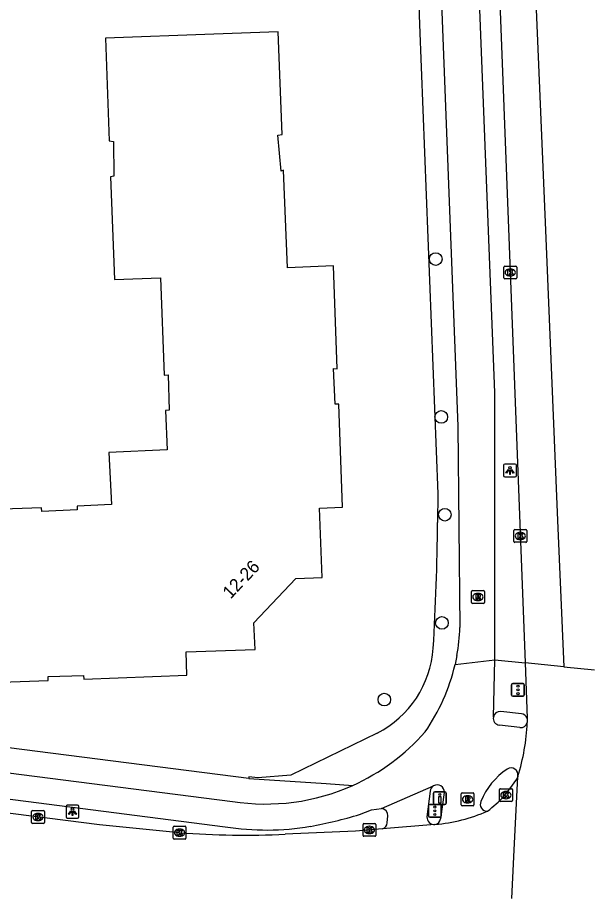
# Model space of a CAD drawing. Extents: x 159718 to 160783, y 383290 to 384030.
# Drawn here: x 160645.9 to 160690.8, y 383291.6 to 383360.3 of the extents above; entities that cross this region are included whole.
import ezdxf

# ---------------------------------------------------------------- set-up
doc = ezdxf.new("R2010")
doc.units = 0
for name, color, linetype in [('IMGEO_Boom', 7, 'Continuous'), ('IMGEO_Drukknoppaal', 7, 'Continuous'), ('IMGEO_Fietspad_gesloten', 7, 'Continuous'), ('IMGEO_Kolk', 7, 'Continuous'), ('IMGEO_Lichtpunt', 7, 'Continuous'), ('IMGEO_Pand', 7, 'Continuous'), ('IMGEO_Pand_nummerreeks', 7, 'Continuous'), ('IMGEO_Rijbaan_lokaal_gesloten', 7, 'Continuous'), ('IMGEO_Rioolput', 7, 'Continuous'), ('IMGEO_Verkeersregelinstallatiepaal', 7, 'Continuous'), ('IMGEO_Voetpad_open', 7, 'Continuous')]:
    doc.layers.add(name, color=color, linetype=linetype)

msp = doc.modelspace()

# ---------------------------------------------------------------- linework, layer by layer
at = {"layer": 'IMGEO_Boom'}
for centre in [(160678.457, 383341.449), (160678.889, 383329.15), (160679.165, 383321.525), (160678.939, 383313.096), (160674.45, 383307.12)]:
    msp.add_circle(centre, 0.489, dxfattribs=at)
at = {"layer": 'IMGEO_Drukknoppaal'}
for p, q in [((160678.381, 383299.934), (160679.171, 383299.934)), ((160679.171, 383299.934), (160678.381, 383299.934)), ((160678.281, 383299.034), (160678.281, 383299.834)), ((160678.281, 383299.834), (160678.281, 383299.034)), ((160679.271, 383299.834), (160679.271, 383299.034)), ((160679.271, 383299.034), (160679.271, 383299.834)), ((160679.171, 383298.934), (160678.381, 383298.934)), ((160678.381, 383298.934), (160679.171, 383298.934))]:
    msp.add_line(p, q, dxfattribs=at)
msp.add_lwpolyline([(160678.851, 383299.559), (160678.851, 383299.059), (160678.701, 383299.059), (160678.701, 383299.559), (160678.851, 383299.559)], dxfattribs=at)
msp.add_circle((160678.776, 383299.724), 0.085, dxfattribs=at)
for centre, start, end in [((160678.381, 383299.834), 90, 180), ((160678.381, 383299.834), 90, 180), ((160679.171, 383299.834), 0, 90), ((160679.171, 383299.834), 360, 90), ((160678.381, 383299.034), 180, 270), ((160678.381, 383299.034), 180, 270), ((160679.171, 383299.034), 270, 0), ((160679.171, 383299.034), 270, 0)]:
    msp.add_arc(centre, 0.1, start, end, dxfattribs=at)
at = {"layer": 'IMGEO_Fietspad_gesloten'}
for points in [[(160683.062, 383310.21), (160683.056, 383331.059), (160681.827, 383362.938), (160681.376, 383377.667), (160680.963, 383386.524), (160680.195, 383399.717), (160674.164, 383464.304), (160673.091, 383471.483), (160672.42, 383477.341), (160672.113, 383479.631), (160670.363, 383492.142), (160669.616, 383497.819), (160669.325, 383500)], [(160677.674, 383392.45), (160678.396, 383377.425), (160678.836, 383363.45), (160680.179, 383328.431), (160680.343, 383312.731)], [(160680.111, 383310.563), (160679.963, 383309.844)], [(160679.963, 383309.844), (160683.062, 383310.21)], [(160682.948, 383305.749), (160683.062, 383310.21)], [(160610.025, 383305.915), (160610.554, 383305.835), (160611.021, 383305.775), (160662.62, 383299.183)], [(160685.021, 383304.94), (160683.416, 383305.128)], [(160616.667, 383302.962), (160617.783, 383302.89), (160621.476, 383302.422), (160662.056, 383297.207)], [(160674.218, 383298.636), (160678.291, 383300.396)], [(160679.121, 383299.875), (160678.836, 383297.825)], [(160672.509, 383298.171), (160673.446, 383298.521), (160674.218, 383298.636)]]:
    msp.add_lwpolyline(points, dxfattribs=at)
for centre, radius, start, end in [((160665.217, 383313.253), 15.135, 349.76123, 358.02269), ((160665.257, 383313.258), 15.097, 325.02678, 346.92856), ((160683.472, 383305.657), 0.532, 170.04107, 263.96399), ((160685.074, 383305.474), 0.537, 264.32011, 343.66314), ((160665.218, 383315.474), 16.497, 294.22482, 318.78673), ((160687.019, 383297.177), 5.422, 123.52015, 158.39476), ((160684.334, 383301.261), 0.535, 346.47377, 125.25756), ((160665.215, 383315.491), 16.513, 260.95691, 294.20914), ((160678.574, 383299.925), 0.55, 354.82302, 120.9431), ((160682.452, 383298.95), 0.524, 154.66262, 274.08707), ((160663.779, 383325.718), 28.898, 279.78216, 287.58341), ((160678.306, 383297.906), 0.537, 280.02868, 351.26755), ((160665.269, 383317.382), 20.429, 260.95085, 279.63653)]:
    msp.add_arc(centre, radius, start, end, dxfattribs=at)
at = {"layer": 'IMGEO_Kolk'}
for p, q in [((160683.765, 383339.981), (160683.765, 383340.833)), ((160683.84, 383340.907), (160684.692, 383340.907)), ((160684.253, 383340.687), (160684.278, 383340.687)), ((160684.766, 383340.833), (160684.766, 383339.981)), ((160684.692, 383339.907), (160683.84, 383339.907)), ((160684.276, 383340.127), (160684.251, 383340.127)), ((160684.55, 383319.449), (160684.55, 383320.301)), ((160684.625, 383320.375), (160685.477, 383320.375)), ((160685.038, 383320.155), (160685.063, 383320.155)), ((160685.551, 383320.301), (160685.551, 383319.449)), ((160685.477, 383319.375), (160684.625, 383319.375)), ((160685.061, 383319.595), (160685.036, 383319.595)), ((160683.428, 383299.247), (160683.428, 383300.099)), ((160683.503, 383300.173), (160684.355, 383300.173)), ((160683.916, 383299.953), (160683.941, 383299.953)), ((160684.429, 383300.099), (160684.429, 383299.247)), ((160684.355, 383299.173), (160683.503, 383299.173)), ((160683.939, 383299.393), (160683.914, 383299.393)), ((160647.032, 383298.471), (160647.884, 383298.471)), ((160646.957, 383297.545), (160646.957, 383298.397)), ((160647.445, 383298.251), (160647.47, 383298.251)), ((160647.958, 383298.397), (160647.958, 383297.545)), ((160647.884, 383297.471), (160647.032, 383297.471)), ((160647.468, 383297.691), (160647.443, 383297.691)), ((160657.989, 383296.315), (160657.989, 383297.167)), ((160658.064, 383297.241), (160658.916, 383297.241)), ((160658.99, 383297.167), (160658.99, 383296.315)), ((160672.789, 383296.536), (160672.789, 383297.388)), ((160672.864, 383297.462), (160673.716, 383297.462)), ((160673.277, 383297.242), (160673.302, 383297.242)), ((160673.79, 383297.388), (160673.79, 383296.536)), ((160658.5, 383296.461), (160658.475, 383296.461)), ((160658.477, 383297.021), (160658.502, 383297.021)), ((160673.716, 383296.462), (160672.864, 383296.462)), ((160673.3, 383296.682), (160673.275, 383296.682)), ((160658.916, 383296.241), (160658.064, 383296.241))]:
    msp.add_line(p, q, dxfattribs=at)
for points in [[(160683.765, 383339.981), (160683.765, 383340.833)], [(160683.84, 383340.907), (160684.692, 383340.907)], [(160684.086, 383340.607), (160684.209, 383340.607), (160684.209, 383340.456), (160684.339, 383340.607), (160684.503, 383340.607), (160684.357, 383340.456), (160684.51, 383340.207), (160684.358, 383340.207), (160684.273, 383340.371), (160684.209, 383340.304), (160684.209, 383340.207), (160684.086, 383340.207), (160684.086, 383340.607)], [(160684.766, 383340.833), (160684.766, 383339.981)], [(160684.692, 383339.907), (160683.84, 383339.907)], [(160684.55, 383319.449), (160684.55, 383320.301)], [(160684.625, 383320.375), (160685.477, 383320.375)], [(160684.871, 383320.075), (160684.994, 383320.075), (160684.994, 383319.924), (160685.124, 383320.075), (160685.288, 383320.075), (160685.142, 383319.924), (160685.295, 383319.675), (160685.143, 383319.675), (160685.058, 383319.839), (160684.994, 383319.772), (160684.994, 383319.675), (160684.871, 383319.675), (160684.871, 383320.075)], [(160685.551, 383320.301), (160685.551, 383319.449)], [(160685.477, 383319.375), (160684.625, 383319.375)], [(160683.428, 383299.247), (160683.428, 383300.099)], [(160683.503, 383300.173), (160684.355, 383300.173)], [(160683.749, 383299.873), (160683.872, 383299.873), (160683.872, 383299.722), (160684.002, 383299.873), (160684.166, 383299.873), (160684.02, 383299.722), (160684.173, 383299.473), (160684.021, 383299.473), (160683.936, 383299.637), (160683.872, 383299.57), (160683.872, 383299.473), (160683.749, 383299.473), (160683.749, 383299.873)], [(160684.429, 383300.099), (160684.429, 383299.247)], [(160684.355, 383299.173), (160683.503, 383299.173)], [(160647.032, 383298.471), (160647.884, 383298.471)], [(160646.957, 383297.545), (160646.957, 383298.397)], [(160647.278, 383298.171), (160647.401, 383298.171), (160647.401, 383298.02), (160647.531, 383298.171), (160647.695, 383298.171), (160647.549, 383298.02), (160647.702, 383297.771), (160647.55, 383297.771), (160647.465, 383297.935), (160647.401, 383297.868), (160647.401, 383297.771), (160647.278, 383297.771), (160647.278, 383298.171)], [(160647.958, 383298.397), (160647.958, 383297.545)], [(160647.884, 383297.471), (160647.032, 383297.471)], [(160657.989, 383296.315), (160657.989, 383297.167)], [(160658.064, 383297.241), (160658.916, 383297.241)], [(160658.99, 383297.167), (160658.99, 383296.315)], [(160672.789, 383296.536), (160672.789, 383297.388)], [(160672.864, 383297.462), (160673.716, 383297.462)], [(160673.11, 383297.162), (160673.233, 383297.162), (160673.233, 383297.011), (160673.363, 383297.162), (160673.527, 383297.162), (160673.381, 383297.011), (160673.534, 383296.762), (160673.382, 383296.762), (160673.297, 383296.926), (160673.233, 383296.859), (160673.233, 383296.762), (160673.11, 383296.762), (160673.11, 383297.162)], [(160673.79, 383297.388), (160673.79, 383296.536)], [(160658.31, 383296.941), (160658.433, 383296.941), (160658.433, 383296.79), (160658.563, 383296.941), (160658.727, 383296.941), (160658.581, 383296.79), (160658.734, 383296.541), (160658.582, 383296.541), (160658.497, 383296.705), (160658.433, 383296.638), (160658.433, 383296.541), (160658.31, 383296.541), (160658.31, 383296.941)], [(160673.716, 383296.462), (160672.864, 383296.462)], [(160658.916, 383296.241), (160658.064, 383296.241)]]:
    msp.add_lwpolyline(points, dxfattribs=at)
for centre, start, end in [((160683.842, 383340.831), 91.55205, 178.44795), ((160683.842, 383340.831), 91.55205, 178.44795), ((160684.69, 383340.831), 1.55205, 88.44795), ((160684.69, 383340.831), 1.55205, 88.44795), ((160683.842, 383339.983), 181.55205, 268.44795), ((160683.842, 383339.983), 181.55205, 268.44795), ((160684.69, 383339.983), 271.55205, 358.44795), ((160684.69, 383339.983), 271.55205, 358.44795), ((160684.627, 383320.299), 91.55205, 178.44795), ((160684.627, 383320.299), 91.55205, 178.44795), ((160685.475, 383320.299), 1.55205, 88.44795), ((160685.475, 383320.299), 1.55205, 88.44795), ((160684.627, 383319.451), 181.55205, 268.44795), ((160684.627, 383319.451), 181.55205, 268.44795), ((160685.475, 383319.451), 271.55205, 358.44795), ((160685.475, 383319.451), 271.55205, 358.44795), ((160683.505, 383300.097), 91.55205, 178.44795), ((160683.505, 383300.097), 91.55205, 178.44795), ((160684.353, 383300.097), 1.55205, 88.44795), ((160684.353, 383300.097), 1.55205, 88.44795), ((160683.505, 383299.249), 181.55205, 268.44795), ((160683.505, 383299.249), 181.55205, 268.44795), ((160684.353, 383299.249), 271.55205, 358.44795), ((160684.353, 383299.249), 271.55205, 358.44795), ((160647.034, 383298.395), 91.55205, 178.44795), ((160647.034, 383298.395), 91.55205, 178.44795), ((160647.882, 383298.395), 1.55205, 88.44795), ((160647.882, 383298.395), 1.55205, 88.44795), ((160647.034, 383297.547), 181.55205, 268.44795), ((160647.034, 383297.547), 181.55205, 268.44795), ((160647.882, 383297.547), 271.55205, 358.44795), ((160647.882, 383297.547), 271.55205, 358.44795), ((160658.066, 383297.165), 91.55205, 178.44795), ((160658.066, 383297.165), 91.55205, 178.44795), ((160658.914, 383297.165), 1.55205, 88.44795), ((160658.914, 383297.165), 1.55205, 88.44795), ((160672.866, 383297.386), 91.55205, 178.44795), ((160672.866, 383297.386), 91.55205, 178.44795), ((160673.714, 383297.386), 1.55205, 88.44795), ((160673.714, 383297.386), 1.55205, 88.44795), ((160672.866, 383296.538), 181.55205, 268.44795), ((160672.866, 383296.538), 181.55205, 268.44795), ((160673.714, 383296.538), 271.55205, 358.44795), ((160673.714, 383296.538), 271.55205, 358.44795), ((160658.066, 383296.317), 181.55205, 268.44795), ((160658.066, 383296.317), 181.55205, 268.44795), ((160658.914, 383296.317), 271.55205, 358.44795), ((160658.914, 383296.317), 271.55205, 358.44795)]:
    msp.add_arc(centre, 0.0765, start, end, dxfattribs=at)
for centre, major_axis, ratio, start_param, end_param in [((160684.252, 383340.407), (-0.387, 0.002), 0.722429, 4.712389, 7.853982), ((160684.277, 383340.407), (-0.39, 0.002), 0.717154, 1.570796, 4.712389), ((160685.037, 383319.875), (-0.387, 0.002), 0.722429, 4.712389, 7.853982), ((160685.062, 383319.875), (-0.39, 0.002), 0.717154, 1.570796, 4.712389), ((160683.915, 383299.673), (-0.387, 0.002), 0.722429, 4.712389, 7.853982), ((160683.94, 383299.673), (-0.39, 0.002), 0.717154, 1.570796, 4.712389), ((160647.444, 383297.971), (-0.387, 0.002), 0.722429, 4.712389, 7.853982), ((160647.469, 383297.971), (-0.39, 0.002), 0.717154, 1.570796, 4.712389), ((160673.276, 383296.962), (-0.387, 0.002), 0.722429, 4.712389, 7.853982), ((160673.301, 383296.962), (-0.39, 0.002), 0.717154, 1.570796, 4.712389), ((160658.476, 383296.741), (-0.387, 0.002), 0.722429, 4.712389, 7.853982), ((160658.501, 383296.741), (-0.39, 0.002), 0.717154, 1.570796, 4.712389)]:
    msp.add_ellipse(centre, major_axis=major_axis, ratio=ratio, start_param=start_param, end_param=end_param, dxfattribs=at)
at = {"layer": 'IMGEO_Lichtpunt'}
for p, q in [((160683.746, 383325.379), (160683.746, 383324.572)), ((160683.746, 383325.379), (160683.746, 383324.572)), ((160684.648, 383325.474), (160683.84, 383325.474)), ((160684.648, 383325.474), (160683.84, 383325.474)), ((160684.742, 383324.572), (160684.742, 383325.379)), ((160684.742, 383324.572), (160684.742, 383325.379)), ((160683.84, 383324.478), (160684.648, 383324.478)), ((160683.84, 383324.478), (160684.648, 383324.478)), ((160649.644, 383298.789), (160649.644, 383297.982)), ((160649.644, 383298.789), (160649.644, 383297.982)), ((160650.546, 383298.884), (160649.738, 383298.884)), ((160650.546, 383298.884), (160649.738, 383298.884)), ((160650.64, 383297.982), (160650.64, 383298.789)), ((160650.64, 383297.982), (160650.64, 383298.789)), ((160649.738, 383297.888), (160650.546, 383297.888)), ((160649.738, 383297.888), (160650.546, 383297.888))]:
    msp.add_line(p, q, dxfattribs=at)
for points in [[(160684.12, 383325.043), (160684.159, 383325.015), (160683.971, 383324.753), (160683.933, 383324.78), (160684.12, 383325.043)], [(160684.222, 383324.995), (160684.269, 383324.995), (160684.269, 383324.673), (160684.222, 383324.673), (160684.222, 383324.995)], [(160684.332, 383325.015), (160684.37, 383325.042), (160684.557, 383324.78), (160684.518, 383324.752), (160684.332, 383325.015)], [(160650.018, 383298.453), (160650.057, 383298.425), (160649.869, 383298.163), (160649.831, 383298.19), (160650.018, 383298.453)], [(160650.12, 383298.405), (160650.167, 383298.405), (160650.167, 383298.083), (160650.12, 383298.083), (160650.12, 383298.405)], [(160650.23, 383298.425), (160650.268, 383298.452), (160650.455, 383298.19), (160650.416, 383298.162), (160650.23, 383298.425)]]:
    msp.add_lwpolyline(points, dxfattribs=at)
for centre in [(160684.245, 383325.177), (160650.143, 383298.587)]:
    msp.add_circle(centre, 0.0994, dxfattribs=at)
for centre, start, end in [((160683.84, 383325.379), 90, 180), ((160683.84, 383325.379), 90, 180), ((160684.648, 383325.379), 0, 90), ((160684.648, 383325.379), 0, 90), ((160683.84, 383324.572), 180, 270), ((160683.84, 383324.572), 180, 270), ((160684.648, 383324.572), 270, 0), ((160684.648, 383324.572), 270, 360), ((160649.738, 383298.789), 90, 180), ((160649.738, 383298.789), 90, 180), ((160650.546, 383298.789), 0, 90), ((160650.546, 383298.789), 0, 90), ((160649.738, 383297.982), 180, 270), ((160649.738, 383297.982), 180, 270), ((160650.546, 383297.982), 270, 0), ((160650.546, 383297.982), 270, 360)]:
    msp.add_arc(centre, 0.0946, start, end, dxfattribs=at)
at = {"layer": 'IMGEO_Pand'}
for points in [[(160670.497, 383340.92), (160666.895, 383340.778), (160666.593, 383348.371), (160666.406, 383348.294), (160666.153, 383351.1), (160666.484, 383351.157), (160666.169, 383359.173), (160661.173, 383358.985), (160652.711, 383358.666), (160653.009, 383350.677), (160653.345, 383350.622), (160653.379, 383347.904), (160653.114, 383347.871), (160653.419, 383339.861), (160657.014, 383339.982), (160657.299, 383332.413), (160657.592, 383332.422), (160657.673, 383329.671), (160657.398, 383329.637), (160657.515, 383326.588), (160652.986, 383326.368), (160653.183, 383322.322), (160650.517, 383322.192), (160650.523, 383321.897), (160647.756, 383321.78), (160647.735, 383322.071), (160640.134, 383321.813)], [(160640.252, 383308.313), (160648.263, 383308.614), (160648.256, 383308.924), (160651.002, 383309.004), (160651.039, 383308.718), (160659.055, 383309.033), (160659.012, 383310.828), (160664.391, 383311.029), (160664.281, 383313.1), (160667.551, 383316.562), (160669.616, 383316.645), (160669.397, 383322.028), (160671.192, 383322.11), (160670.898, 383330.136), (160670.613, 383330.155), (160670.485, 383332.911), (160670.772, 383332.894), (160670.497, 383340.92)]]:
    msp.add_lwpolyline(points, dxfattribs=at)
at = {"layer": 'IMGEO_Rijbaan_lokaal_gesloten'}
for points in [[(160672.693, 383514.746), (160672.701, 383511.529), (160672.768, 383509.543), (160672.874, 383507.545), (160673.051, 383505.508), (160673.287, 383503.494), (160673.515, 383501.492), (160674.506, 383494.798), (160675.922, 383485.772), (160676.992, 383479.098), (160677.704, 383473.245), (160678.264, 383467.07), (160680.144, 383447.35), (160682.838, 383418.529), (160684.05, 383405.189), (160684.722, 383397.271), (160685.411, 383382.629), (160686.008, 383367.691), (160687.031, 383343.071), (160687.939, 383321.085), (160688.438, 383309.677)], [(160682.54, 383383.464), (160683.357, 383364.181), (160685.428, 383309.994)], [(160688.438, 383309.677), (160685.428, 383309.994)], [(160685.428, 383309.994), (160685.578, 383305.667)], [(160688.438, 383309.677), (160690.823, 383309.426)], [(160685.578, 383305.667), (160685.589, 383305.323)], [(160658.49, 383296.741), (160652.26, 383297.359), (160616.56, 383301.91)], [(160684.384, 383291.625), (160684.543, 383294.851), (160684.854, 383301.136)], [(160684.854, 383301.136), (160684.802, 383301)], [(160678.399, 383297.378), (160674.308, 383297.046)], [(160674.308, 383297.046), (160672.214, 383296.873), (160666.733, 383296.624)]]:
    msp.add_lwpolyline(points, dxfattribs=at)
for centre, radius, start, end in [((160669.583, 383305.975), 16.02, 342.41893, 357.66818), ((160677.216, 383305.494), 8.817, 306.73136, 329.36068), ((160677.142, 383310.777), 13.458, 275.35984, 293.41036), ((160663.587, 383365.395), 68.843, 265.75422, 272.61939)]:
    msp.add_arc(centre, radius, start, end, dxfattribs=at)
at = {"layer": 'IMGEO_Rioolput'}
for p, q in [((160681.247, 383314.694), (160681.247, 383315.546)), ((160681.322, 383315.62), (160682.174, 383315.62)), ((160681.735, 383315.4), (160681.76, 383315.4)), ((160682.248, 383315.546), (160682.248, 383314.694)), ((160682.174, 383314.62), (160681.322, 383314.62)), ((160681.758, 383314.84), (160681.733, 383314.84)), ((160680.511, 383299.84), (160681.363, 383299.84)), ((160680.436, 383298.914), (160680.436, 383299.766)), ((160680.924, 383299.62), (160680.949, 383299.62)), ((160681.437, 383299.766), (160681.437, 383298.914)), ((160681.363, 383298.84), (160680.511, 383298.84)), ((160680.947, 383299.06), (160680.922, 383299.06))]:
    msp.add_line(p, q, dxfattribs=at)
for points in [[(160681.247, 383314.694), (160681.247, 383315.546)], [(160681.322, 383315.62), (160682.174, 383315.62)], [(160681.836, 383315.318), (160681.584, 383315.32), (160681.584, 383314.92)], [(160681.584, 383314.92), (160681.708, 383314.92), (160681.708, 383315.082), (160681.719, 383315.082)], [(160681.762, 383315.239), (160681.708, 383315.239), (160681.708, 383315.158)], [(160681.708, 383315.158), (160681.76, 383315.158)], [(160681.766, 383315.053), (160681.837, 383314.92), (160681.977, 383314.92), (160681.912, 383315.046)], [(160682.248, 383315.546), (160682.248, 383314.694)], [(160682.174, 383314.62), (160681.322, 383314.62)], [(160680.511, 383299.84), (160681.363, 383299.84)], [(160680.436, 383298.914), (160680.436, 383299.766)], [(160681.025, 383299.538), (160680.773, 383299.54), (160680.773, 383299.14)], [(160680.773, 383299.14), (160680.897, 383299.14), (160680.897, 383299.302), (160680.908, 383299.302)], [(160680.951, 383299.459), (160680.897, 383299.459), (160680.897, 383299.378)], [(160680.897, 383299.378), (160680.949, 383299.378)], [(160680.955, 383299.273), (160681.026, 383299.14), (160681.166, 383299.14), (160681.101, 383299.266)], [(160681.437, 383299.766), (160681.437, 383298.914)], [(160681.363, 383298.84), (160680.511, 383298.84)]]:
    msp.add_lwpolyline(points, dxfattribs=at)
for centre, radius, start, end in [((160681.324, 383315.544), 0.0765, 91.55205, 178.44795), ((160681.324, 383315.544), 0.0765, 91.55205, 178.44795), ((160681.718, 383315.029), 0.0533, 26.02933, 88.69889), ((160681.744, 383315.347), 0.19, 274.7715, 282.96867), ((160681.768, 383315.143), 0.0964, 77.00612, 93.18647), ((160681.782, 383315.2), 0.0378, 276.66336, 79.67722), ((160681.835, 383315.208), 0.109, 350.36119, 89.41601), ((160681.833, 383315.208), 0.112, 277.58423, 350.98172), ((160681.817, 383314.993), 0.108, 29.51342, 73.79051), ((160682.172, 383315.544), 0.0765, 1.55205, 88.44795), ((160682.172, 383315.544), 0.0765, 1.55205, 88.44795), ((160681.324, 383314.696), 0.0765, 181.55205, 268.44795), ((160681.324, 383314.696), 0.0765, 181.55205, 268.44795), ((160682.172, 383314.696), 0.0765, 271.55205, 358.44795), ((160682.172, 383314.696), 0.0765, 271.55205, 358.44795), ((160680.513, 383299.764), 0.0765, 91.55205, 178.44795), ((160680.513, 383299.764), 0.0765, 91.55205, 178.44795), ((160681.361, 383299.764), 0.0765, 1.55205, 88.44795), ((160681.361, 383299.764), 0.0765, 1.55205, 88.44795), ((160680.907, 383299.249), 0.0533, 26.02933, 88.69889), ((160680.933, 383299.567), 0.19, 274.7715, 282.96867), ((160680.957, 383299.363), 0.0964, 77.00612, 93.18647), ((160680.971, 383299.42), 0.0378, 276.66336, 79.67722), ((160681.024, 383299.428), 0.109, 350.36119, 89.41601), ((160681.022, 383299.428), 0.112, 277.58423, 350.98172), ((160681.006, 383299.213), 0.108, 29.51342, 73.79051), ((160680.513, 383298.916), 0.0765, 181.55205, 268.44795), ((160680.513, 383298.916), 0.0765, 181.55205, 268.44795), ((160681.361, 383298.916), 0.0765, 271.55205, 358.44795), ((160681.361, 383298.916), 0.0765, 271.55205, 358.44795)]:
    msp.add_arc(centre, radius, start, end, dxfattribs=at)
for centre, major_axis, ratio, start_param, end_param in [((160681.734, 383315.12), (-0.387, 0.002), 0.722429, 4.712389, 7.853982), ((160681.759, 383315.12), (-0.39, 0.002), 0.717154, 1.570796, 4.712389), ((160680.923, 383299.34), (-0.387, 0.002), 0.722429, 4.712389, 7.853982), ((160680.948, 383299.34), (-0.39, 0.002), 0.717154, 1.570796, 4.712389)]:
    msp.add_ellipse(centre, major_axis=major_axis, ratio=ratio, start_param=start_param, end_param=end_param, dxfattribs=at)
at = {"layer": 'IMGEO_Verkeersregelinstallatiepaal'}
for p, q in [((160684.369, 383307.476), (160684.369, 383308.276)), ((160684.369, 383308.276), (160684.369, 383307.476)), ((160684.469, 383308.376), (160685.259, 383308.376)), ((160685.259, 383308.376), (160684.469, 383308.376)), ((160685.359, 383308.276), (160685.359, 383307.476)), ((160685.359, 383307.476), (160685.359, 383308.276)), ((160685.259, 383307.376), (160684.469, 383307.376)), ((160684.469, 383307.376), (160685.259, 383307.376)), ((160677.893, 383298.052), (160677.893, 383298.852)), ((160677.893, 383298.852), (160677.893, 383298.052)), ((160677.993, 383298.952), (160678.783, 383298.952)), ((160678.783, 383298.952), (160677.993, 383298.952)), ((160678.883, 383298.852), (160678.883, 383298.052)), ((160678.883, 383298.052), (160678.883, 383298.852)), ((160678.783, 383297.952), (160677.993, 383297.952)), ((160677.993, 383297.952), (160678.783, 383297.952))]:
    msp.add_line(p, q, dxfattribs=at)
for centre in [(160684.864, 383308.166), (160684.864, 383307.876), (160684.864, 383307.586), (160678.388, 383298.742), (160678.388, 383298.452), (160678.388, 383298.162)]:
    msp.add_circle(centre, 0.085, dxfattribs=at)
for centre, start, end in [((160684.469, 383308.276), 90, 180), ((160684.469, 383308.276), 90, 180), ((160685.259, 383308.276), 0, 90), ((160685.259, 383308.276), 360, 90), ((160684.469, 383307.476), 180, 270), ((160684.469, 383307.476), 180, 270), ((160685.259, 383307.476), 270, 0), ((160685.259, 383307.476), 270, 0), ((160677.993, 383298.852), 90, 180), ((160677.993, 383298.852), 90, 180), ((160678.783, 383298.852), 0, 90), ((160678.783, 383298.852), 360, 90), ((160677.993, 383298.052), 180, 270), ((160677.993, 383298.052), 180, 270), ((160678.783, 383298.052), 270, 0), ((160678.783, 383298.052), 270, 0)]:
    msp.add_arc(centre, 0.1, start, end, dxfattribs=at)
at = {"layer": 'IMGEO_Voetpad_open'}
for points in [[(160677.05, 383363.558), (160677.199, 383359.74), (160678.623, 383323.166), (160678.597, 383320.929)], [(160683.062, 383310.21), (160685.428, 383309.994)], [(160663.884, 383300.966), (160613.24, 383307.449), (160609.149, 383307.977)], [(160685.133, 383306.013), (160683.533, 383306.186)], [(160673.89, 383304.51), (160667.175, 383301.221), (160664.599, 383301.031), (160663.899, 383301.091), (160663.884, 383300.966)], [(160663.884, 383300.966), (160669.914, 383300.567), (160671.987, 383300.43)], [(160678.027, 383299.98), (160677.774, 383297.981)], [(160674.682, 383297.51), (160674.715, 383298.058)]]:
    msp.add_lwpolyline(points, dxfattribs=at)
for centre, radius, start, end in [((160486.145, 383322.594), 192.46, 356.58278, 359.50437), ((160670.246, 383311.671), 8.034, 296.96832, 356.08457), ((160683.474, 383305.655), 0.534, 83.62888, 169.89121), ((160685.073, 383305.477), 0.539, 20.62728, 83.64059), ((160678.576, 383299.923), 0.552, 121.11112, 174.0892), ((160674.174, 383298.095), 0.543, 356.08246, 85.29948), ((160678.377, 383297.981), 0.603, 179.96935, 272.08338), ((160674.163, 383297.545), 0.52, 286.16206, 356.09791)]:
    msp.add_arc(centre, radius, start, end, dxfattribs=at)

# ---------------------------------------------------------------- texts
at = {"layer": 'IMGEO_Pand_nummerreeks'}
msp.add_text('12-26', height=1, rotation=46.54709, dxfattribs=at).set_placement((160662.468, 383314.911))

doc.saveas('drawing.dxf')
